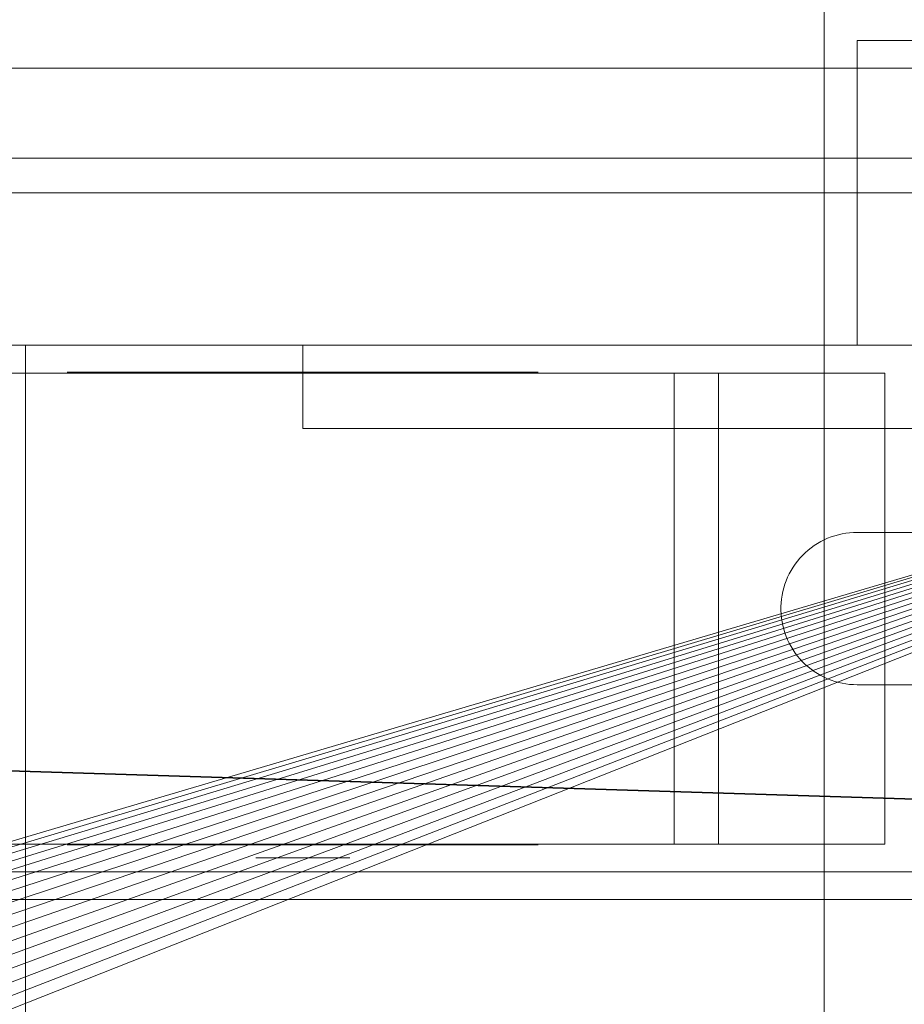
# Model space of a CAD drawing. Header units: millimetres. Extents: x -4738 to 65662, y -68080 to 6847.
# Tile 629 of 656: x 24230 to 24293, y -18258 to -18186. Entities that reach past the tile are written whole.
import ezdxf

# ---------------------------------------------------------------- set-up
doc = ezdxf.new("R2010")
doc.units = ezdxf.units.MM
for name, color, linetype, lineweight in [('superior_briquetadora', 7, 'Continuous', 0), ('superior_C02', 7, 'Continuous', 0), ('superior_C05', 7, 'Continuous', 0)]:
    doc.layers.add(name, color=color, linetype=linetype, lineweight=lineweight)

msp = doc.modelspace()

# ---------------------------------------------------------------- linework, layer by layer
at = {"layer": 'superior_briquetadora'}
for p, q in [((24290.067, -18188), (24291.234, -18188)), ((24290.067, -18188), (24290.067, -18210)), ((24291.234, -18188), (24294.717, -18188)), ((23870.067, -18210), (24350.067, -18210)), ((23870.067, -18210), (25830.067, -18210)), ((24230.067, -18210), (23954.067, -18210)), ((24243.401, -18210), (23954.067, -18210)), ((24052.224, -18298.106), (24350.067, -18210)), ((24054.359, -18298.423), (24350.067, -18210)), ((24350.067, -18210), (24056.454, -18298.947)), ((24350.067, -18210), (24058.487, -18299.675)), ((24350.067, -18210), (24060.438, -18300.598)), ((24350.067, -18210), (24062.29, -18301.708)), ((24350.067, -18210), (24064.024, -18302.994)), ((24350.067, -18210), (24065.624, -18304.444)), ((24350.067, -18210), (24067.074, -18306.043)), ((24350.067, -18210), (24068.36, -18307.777)), ((24350.067, -18210), (24069.47, -18309.629)), ((24350.067, -18210), (24070.393, -18311.581)), ((24350.067, -18210), (24071.12, -18313.614)), ((24350.067, -18210), (24071.645, -18315.708)), ((24350.067, -18210), (24071.962, -18317.844)), ((24350.067, -18210), (24072.067, -18320)), ((24150.067, -18210), (24230.067, -18210)), ((24350.067, -18210), (24150.067, -18210)), ((24670.067, -18210), (24230.067, -18210)), ((24230.067, -18210), (24230.067, -18430)), ((25470.067, -18210), (24230.067, -18210)), ((24350.067, -18210), (24230.067, -18210)), ((25470.067, -18210), (24243.401, -18210)), ((25746.067, -18210), (24243.401, -18210)), ((24290.067, -18210), (24291.234, -18210)), ((24291.234, -18210), (24294.717, -18210))]:
    msp.add_line(p, q, dxfattribs=at)
at = {"layer": 'superior_C02'}
for p, q in [((24287.683, -17550), (24287.683, -18450)), ((24524.933, -18250), (23830.921, -18228.298)), ((23832.7, -18228.298), (24526.711, -18250)), ((24634.01, -18250), (15575.415, -18250)), ((15576.913, -18250), (24635.508, -18250))]:
    msp.add_line(p, q, dxfattribs=at)
at = {"layer": 'superior_C05'}
for p, q in [((24230.091, -18190), (24228.049, -18190)), ((24230.646, -18190), (24228.373, -18190)), ((24232.184, -18190), (24230.091, -18190)), ((24232.966, -18190), (24230.646, -18190)), ((24234.321, -18190), (24232.184, -18190)), ((24235.33, -18190), (24232.966, -18190)), ((24236.497, -18190), (24234.321, -18190)), ((24237.73, -18190), (24235.33, -18190)), ((24238.707, -18190), (24236.497, -18190)), ((24240.16, -18190), (24237.73, -18190)), ((24240.945, -18190), (24238.707, -18190)), ((24242.615, -18190), (24240.16, -18190)), ((24243.206, -18190), (24240.945, -18190)), ((24245.089, -18190), (24242.615, -18190)), ((24245.483, -18190), (24243.206, -18190)), ((24247.575, -18190), (24245.089, -18190)), ((24247.773, -18190), (24245.483, -18190)), ((24250.067, -18190), (24247.575, -18190)), ((24250.067, -18190), (24247.773, -18190)), ((24250.067, -18190), (24252.56, -18190)), ((24252.362, -18190), (24250.067, -18190)), ((24254.652, -18190), (24252.362, -18190)), ((24252.56, -18190), (24255.046, -18190)), ((24256.929, -18190), (24254.652, -18190)), ((24255.046, -18190), (24257.52, -18190)), ((24259.19, -18190), (24256.929, -18190)), ((24257.52, -18190), (24259.975, -18190)), ((24261.428, -18190), (24259.19, -18190)), ((24259.975, -18190), (24262.405, -18190)), ((24263.638, -18190), (24261.428, -18190)), ((24262.405, -18190), (24264.805, -18190)), ((24265.814, -18190), (24263.638, -18190)), ((24264.805, -18190), (24267.168, -18190)), ((24267.951, -18190), (24265.814, -18190)), ((24267.168, -18190), (24269.489, -18190)), ((24270.043, -18190), (24267.951, -18190)), ((24269.489, -18190), (24271.762, -18190)), ((24272.086, -18190), (24270.043, -18190)), ((24271.762, -18190), (24273.98, -18190)), ((24274.074, -18190), (24272.086, -18190)), ((24273.98, -18190), (24276.139, -18190)), ((24276.003, -18190), (24274.074, -18190)), ((24277.867, -18190), (24276.003, -18190)), ((24276.139, -18190), (24278.233, -18190)), ((24279.661, -18190), (24277.867, -18190)), ((24278.233, -18190), (24280.258, -18190)), ((24281.383, -18190), (24279.661, -18190)), ((24280.258, -18190), (24282.207, -18190)), ((24283.026, -18190), (24281.383, -18190)), ((24282.207, -18190), (24284.076, -18190)), ((24284.587, -18190), (24283.026, -18190)), ((24284.076, -18190), (24285.861, -18190)), ((24286.063, -18190), (24284.587, -18190)), ((24285.861, -18190), (24287.557, -18190)), ((24287.449, -18190), (24286.063, -18190)), ((24288.742, -18190), (24287.449, -18190)), ((24287.557, -18190), (24289.159, -18190)), ((24289.939, -18190), (24288.742, -18190)), ((24289.159, -18190), (24290.664, -18190)), ((24291.037, -18190), (24289.939, -18190)), ((24290.664, -18190), (24292.069, -18190)), ((24292.033, -18190), (24291.037, -18190)), ((24292.925, -18190), (24292.033, -18190)), ((24292.069, -18190), (24293.369, -18190)), ((24293.71, -18190), (24292.925, -18190)), ((24293.369, -18190), (24294.561, -18190)), ((24135.067, -18196.5), (24365.067, -18196.5)), ((24160.067, -18199), (24340.067, -18199)), ((24180.067, -18210), (24320.067, -18210)), ((24250.067, -18216), (24250.067, -18210)), ((24250.067, -18210), (24325.067, -18210)), ((24228.164, -18212), (24271.971, -18212)), ((24229.226, -18212), (24230.285, -18212)), ((24230.285, -18212), (24231.39, -18212)), ((24231.39, -18212), (24232.538, -18212)), ((24232.538, -18212), (24233.727, -18212)), ((24233.072, -18212), (24233.111, -18212)), ((24233.115, -18211.95), (24233.073, -18211.95)), ((24233.119, -18212), (24233.074, -18212)), ((24233.111, -18212), (24233.192, -18212)), ((24233.199, -18211.95), (24233.115, -18211.95)), ((24233.206, -18212), (24233.119, -18212)), ((24233.192, -18212), (24233.316, -18212)), ((24233.326, -18211.95), (24233.199, -18211.95)), ((24233.334, -18212), (24233.206, -18212)), ((24233.316, -18212), (24233.48, -18212)), ((24233.494, -18211.95), (24233.326, -18211.95)), ((24233.504, -18212), (24233.334, -18212)), ((24233.48, -18212), (24233.686, -18212)), ((24233.703, -18211.95), (24233.494, -18211.95)), ((24233.715, -18212), (24233.504, -18212)), ((24233.686, -18212), (24233.932, -18212)), ((24233.953, -18211.95), (24233.703, -18211.95)), ((24233.966, -18212), (24233.715, -18212)), ((24233.727, -18212), (24234.953, -18212)), ((24233.932, -18212), (24234.219, -18212)), ((24234.243, -18211.95), (24233.953, -18211.95)), ((24234.258, -18212), (24233.966, -18212)), ((24234.219, -18212), (24234.544, -18212)), ((24234.572, -18211.95), (24234.243, -18211.95)), ((24234.588, -18212), (24234.258, -18212)), ((24234.544, -18212), (24234.908, -18212)), ((24234.94, -18211.95), (24234.572, -18211.95)), ((24234.957, -18212), (24234.588, -18212)), ((24234.908, -18212), (24235.31, -18212)), ((24235.345, -18211.95), (24234.94, -18211.95)), ((24234.953, -18212), (24236.214, -18212)), ((24235.363, -18212), (24234.957, -18212)), ((24235.31, -18212), (24235.748, -18212)), ((24235.787, -18211.95), (24235.345, -18211.95)), ((24235.805, -18212), (24235.363, -18212)), ((24235.748, -18212), (24236.221, -18212)), ((24236.265, -18211.95), (24235.787, -18211.95)), ((24236.283, -18212), (24235.805, -18212)), ((24236.214, -18212), (24237.507, -18212)), ((24236.221, -18212), (24236.729, -18212)), ((24236.776, -18211.95), (24236.265, -18211.95)), ((24236.795, -18212), (24236.283, -18212)), ((24236.729, -18212), (24237.27, -18212)), ((24237.321, -18211.95), (24236.776, -18211.95)), ((24237.34, -18212), (24236.795, -18212)), ((24237.27, -18212), (24237.842, -18212)), ((24237.898, -18211.95), (24237.321, -18211.95)), ((24237.917, -18212), (24237.34, -18212)), ((24237.507, -18212), (24238.828, -18212)), ((24237.602, -18211.95), (24237.571, -18211.95)), ((24237.664, -18211.95), (24237.602, -18211.95)), ((24237.757, -18211.95), (24237.664, -18211.95)), ((24237.881, -18211.95), (24237.757, -18211.95)), ((24237.842, -18212), (24238.445, -18212)), ((24238.035, -18211.95), (24237.881, -18211.95)), ((24238.505, -18211.95), (24237.898, -18211.95)), ((24238.523, -18212), (24237.917, -18212)), ((24238.218, -18211.95), (24238.035, -18211.95)), ((24238.432, -18211.95), (24238.218, -18211.95)), ((24238.674, -18211.95), (24238.432, -18211.95)), ((24238.445, -18212), (24239.077, -18212)), ((24239.14, -18211.95), (24238.505, -18211.95)), ((24239.158, -18212), (24238.523, -18212)), ((24238.944, -18211.95), (24238.674, -18211.95)), ((24238.828, -18212), (24240.176, -18212)), ((24239.242, -18211.95), (24238.944, -18211.95)), ((24239.077, -18212), (24239.736, -18212)), ((24239.803, -18211.95), (24239.14, -18211.95)), ((24239.82, -18212), (24239.158, -18212)), ((24239.567, -18211.95), (24239.242, -18211.95)), ((24239.918, -18211.95), (24239.567, -18211.95)), ((24239.736, -18212), (24240.376, -18212)), ((24240.491, -18211.95), (24239.803, -18211.95)), ((24240.508, -18212), (24239.82, -18212)), ((24240.295, -18211.95), (24239.918, -18211.95)), ((24240.176, -18212), (24241.546, -18212)), ((24240.695, -18211.95), (24240.295, -18211.95)), ((24240.376, -18212), (24241.038, -18212)), ((24241.203, -18211.95), (24240.491, -18211.95)), ((24241.219, -18212), (24240.508, -18212)), ((24241.119, -18211.95), (24240.695, -18211.95)), ((24241.038, -18212), (24241.72, -18212)), ((24241.565, -18211.95), (24241.119, -18211.95)), ((24241.937, -18211.95), (24241.203, -18211.95)), ((24241.952, -18212), (24241.219, -18212)), ((24241.546, -18212), (24242.936, -18212)), ((24242.033, -18211.95), (24241.565, -18211.95)), ((24241.72, -18212), (24242.42, -18212)), ((24242.691, -18211.95), (24241.937, -18211.95)), ((24242.705, -18212), (24241.952, -18212)), ((24242.52, -18211.95), (24242.033, -18211.95)), ((24242.42, -18212), (24243.136, -18212)), ((24243.026, -18211.95), (24242.52, -18211.95)), ((24243.464, -18211.95), (24242.691, -18211.95)), ((24243.477, -18212), (24242.705, -18212)), ((24242.936, -18212), (24244.343, -18212)), ((24243.55, -18211.95), (24243.026, -18211.95)), ((24243.136, -18212), (24243.868, -18212)), ((24244.253, -18211.95), (24243.464, -18211.95)), ((24244.264, -18212), (24243.477, -18212)), ((24244.089, -18211.95), (24243.55, -18211.95)), ((24243.868, -18212), (24244.613, -18212)), ((24244.644, -18211.95), (24244.089, -18211.95)), ((24245.057, -18211.95), (24244.253, -18211.95)), ((24245.066, -18212), (24244.264, -18212)), ((24244.343, -18212), (24245.762, -18212)), ((24244.613, -18212), (24245.37, -18212)), ((24245.212, -18211.95), (24244.644, -18211.95)), ((24245.873, -18211.95), (24245.057, -18211.95)), ((24245.881, -18212), (24245.066, -18212)), ((24245.792, -18211.95), (24245.212, -18211.95)), ((24245.37, -18212), (24246.137, -18212)), ((24245.762, -18212), (24247.192, -18212)), ((24246.383, -18211.95), (24245.792, -18211.95)), ((24246.699, -18211.95), (24245.873, -18211.95)), ((24246.706, -18212), (24245.881, -18212)), ((24246.137, -18212), (24246.913, -18212)), ((24246.983, -18211.95), (24246.383, -18211.95)), ((24247.534, -18211.95), (24246.699, -18211.95)), ((24247.539, -18212), (24246.706, -18212)), ((24246.913, -18212), (24247.696, -18212)), ((24247.591, -18211.95), (24246.983, -18211.95)), ((24247.192, -18212), (24248.628, -18212)), ((24248.375, -18211.95), (24247.534, -18211.95)), ((24248.378, -18212), (24247.539, -18212)), ((24248.204, -18211.95), (24247.591, -18211.95)), ((24247.696, -18212), (24248.483, -18212)), ((24248.823, -18211.95), (24248.204, -18211.95)), ((24249.22, -18211.95), (24248.375, -18211.95)), ((24249.222, -18212), (24248.378, -18212)), ((24248.483, -18212), (24249.275, -18212)), ((24248.628, -18212), (24250.067, -18212)), ((24249.444, -18211.95), (24248.823, -18211.95)), ((24250.067, -18211.95), (24249.22, -18211.95)), ((24250.067, -18212), (24249.222, -18212)), ((24250.067, -18212), (24249.275, -18212)), ((24250.067, -18211.95), (24249.444, -18211.95)), ((24250.067, -18211.95), (24250.915, -18211.95)), ((24250.691, -18211.95), (24250.067, -18211.95)), ((24250.913, -18212), (24250.067, -18212)), ((24250.067, -18212), (24250.86, -18212)), ((24250.067, -18212), (24251.507, -18212)), ((24251.312, -18211.95), (24250.691, -18211.95)), ((24250.86, -18212), (24251.652, -18212)), ((24251.757, -18212), (24250.913, -18212)), ((24250.915, -18211.95), (24251.76, -18211.95)), ((24251.931, -18211.95), (24251.312, -18211.95)), ((24251.507, -18212), (24252.943, -18212)), ((24251.652, -18212), (24252.439, -18212)), ((24252.596, -18212), (24251.757, -18212)), ((24251.76, -18211.95), (24252.601, -18211.95)), ((24252.544, -18211.95), (24251.931, -18211.95)), ((24252.439, -18212), (24253.222, -18212)), ((24253.152, -18211.95), (24252.544, -18211.95)), ((24253.429, -18212), (24252.596, -18212)), ((24252.601, -18211.95), (24253.436, -18211.95)), ((24252.943, -18212), (24254.373, -18212)), ((24253.752, -18211.95), (24253.152, -18211.95)), ((24253.222, -18212), (24253.998, -18212)), ((24254.254, -18212), (24253.429, -18212)), ((24253.436, -18211.95), (24254.262, -18211.95)), ((24254.343, -18211.95), (24253.752, -18211.95)), ((24253.998, -18212), (24254.765, -18212)), ((24255.069, -18212), (24254.254, -18212)), ((24254.262, -18211.95), (24255.078, -18211.95)), ((24254.923, -18211.95), (24254.343, -18211.95)), ((24254.373, -18212), (24255.792, -18212)), ((24254.765, -18212), (24255.522, -18212)), ((24255.491, -18211.95), (24254.923, -18211.95)), ((24255.871, -18212), (24255.069, -18212)), ((24255.078, -18211.95), (24255.882, -18211.95)), ((24256.046, -18211.95), (24255.491, -18211.95)), ((24255.522, -18212), (24256.267, -18212)), ((24255.792, -18212), (24257.199, -18212)), ((24256.658, -18212), (24255.871, -18212)), ((24255.882, -18211.95), (24256.671, -18211.95)), ((24256.585, -18211.95), (24256.046, -18211.95)), ((24256.267, -18212), (24256.999, -18212)), ((24257.109, -18211.95), (24256.585, -18211.95)), ((24257.43, -18212), (24256.658, -18212)), ((24256.671, -18211.95), (24257.444, -18211.95)), ((24256.999, -18212), (24257.715, -18212)), ((24257.615, -18211.95), (24257.109, -18211.95)), ((24257.199, -18212), (24258.589, -18212)), ((24258.183, -18212), (24257.43, -18212)), ((24257.444, -18211.95), (24258.198, -18211.95)), ((24258.102, -18211.95), (24257.615, -18211.95)), ((24257.715, -18212), (24258.415, -18212)), ((24258.57, -18211.95), (24258.102, -18211.95)), ((24258.916, -18212), (24258.183, -18212)), ((24258.198, -18211.95), (24258.932, -18211.95)), ((24258.415, -18212), (24259.097, -18212)), ((24259.016, -18211.95), (24258.57, -18211.95)), ((24258.589, -18212), (24259.959, -18212)), ((24259.627, -18212), (24258.916, -18212)), ((24258.932, -18211.95), (24259.644, -18211.95)), ((24259.44, -18211.95), (24259.016, -18211.95)), ((24259.097, -18212), (24259.759, -18212)), ((24259.84, -18211.95), (24259.44, -18211.95)), ((24260.315, -18212), (24259.627, -18212)), ((24259.644, -18211.95), (24260.332, -18211.95)), ((24260.399, -18212), (24259.759, -18212)), ((24260.217, -18211.95), (24259.84, -18211.95)), ((24259.959, -18212), (24261.307, -18212)), ((24260.568, -18211.95), (24260.217, -18211.95)), ((24260.977, -18212), (24260.315, -18212)), ((24260.332, -18211.95), (24260.995, -18211.95)), ((24260.399, -18212), (24261.058, -18212)), ((24260.893, -18211.95), (24260.568, -18211.95)), ((24261.191, -18211.95), (24260.893, -18211.95)), ((24261.612, -18212), (24260.977, -18212)), ((24260.995, -18211.95), (24261.63, -18211.95)), ((24261.058, -18212), (24261.69, -18212)), ((24261.461, -18211.95), (24261.191, -18211.95)), ((24261.307, -18212), (24262.628, -18212)), ((24261.703, -18211.95), (24261.461, -18211.95)), ((24262.218, -18212), (24261.612, -18212)), ((24261.63, -18211.95), (24262.237, -18211.95)), ((24261.69, -18212), (24262.293, -18212)), ((24261.917, -18211.95), (24261.703, -18211.95)), ((24262.1, -18211.95), (24261.917, -18211.95)), ((24262.254, -18211.95), (24262.1, -18211.95)), ((24262.795, -18212), (24262.218, -18212)), ((24262.237, -18211.95), (24262.814, -18211.95)), ((24262.378, -18211.95), (24262.254, -18211.95)), ((24262.293, -18212), (24262.865, -18212)), ((24262.47, -18211.95), (24262.378, -18211.95)), ((24262.533, -18211.95), (24262.47, -18211.95)), ((24262.564, -18211.95), (24262.533, -18211.95)), ((24262.628, -18212), (24263.921, -18212)), ((24263.34, -18212), (24262.795, -18212)), ((24262.814, -18211.95), (24263.359, -18211.95)), ((24262.865, -18212), (24263.406, -18212)), ((24263.852, -18212), (24263.34, -18212)), ((24263.359, -18211.95), (24263.87, -18211.95)), ((24263.406, -18212), (24263.914, -18212)), ((24264.33, -18212), (24263.852, -18212)), ((24263.87, -18211.95), (24264.348, -18211.95)), ((24263.914, -18212), (24264.387, -18212)), ((24263.921, -18212), (24265.182, -18212)), ((24264.772, -18212), (24264.33, -18212)), ((24264.348, -18211.95), (24264.79, -18211.95)), ((24264.387, -18212), (24264.825, -18212)), ((24265.178, -18212), (24264.772, -18212)), ((24264.79, -18211.95), (24265.195, -18211.95)), ((24264.825, -18212), (24265.227, -18212)), ((24265.547, -18212), (24265.178, -18212)), ((24265.182, -18212), (24266.408, -18212)), ((24265.195, -18211.95), (24265.563, -18211.95)), ((24265.227, -18212), (24265.591, -18212)), ((24265.877, -18212), (24265.547, -18212)), ((24265.563, -18211.95), (24265.892, -18211.95)), ((24265.591, -18212), (24265.916, -18212)), ((24266.169, -18212), (24265.877, -18212)), ((24265.892, -18211.95), (24266.182, -18211.95)), ((24265.916, -18212), (24266.203, -18212)), ((24266.42, -18212), (24266.169, -18212)), ((24266.182, -18211.95), (24266.432, -18211.95)), ((24266.203, -18212), (24266.449, -18212)), ((24266.408, -18212), (24267.596, -18212)), ((24266.631, -18212), (24266.42, -18212)), ((24266.432, -18211.95), (24266.641, -18211.95)), ((24266.449, -18212), (24266.655, -18212)), ((24266.801, -18212), (24266.631, -18212)), ((24266.641, -18211.95), (24266.809, -18211.95)), ((24266.655, -18212), (24266.819, -18212)), ((24266.929, -18212), (24266.801, -18212)), ((24266.809, -18211.95), (24266.936, -18211.95)), ((24266.819, -18212), (24266.943, -18212)), ((24267.016, -18212), (24266.929, -18212)), ((24266.936, -18211.95), (24267.02, -18211.95)), ((24266.943, -18212), (24267.024, -18212)), ((24267.02, -18211.95), (24267.062, -18211.95)), ((24267.024, -18212), (24267.063, -18212)), ((24267.596, -18212), (24268.745, -18212)), ((24268.745, -18212), (24269.849, -18212)), ((24269.849, -18212), (24270.909, -18212)), ((24270.909, -18212), (24271.92, -18212)), ((24271.92, -18212), (24272.881, -18212)), ((24271.971, -18212), (24292.067, -18212)), ((24272.881, -18212), (24273.79, -18212)), ((24273.79, -18212), (24274.644, -18212)), ((24274.644, -18212), (24275.441, -18212)), ((24275.441, -18212), (24276.18, -18212)), ((24276.858, -18212), (24276.18, -18212)), ((24280.067, -18212), (24276.858, -18212)), ((24276.858, -18246), (24276.858, -18212)), ((24292.067, -18212), (24280.067, -18212)), ((24280.067, -18246), (24280.067, -18212)), ((24292.067, -18212), (24292.067, -18246)), ((24250.067, -18216), (24325.067, -18216)), ((24287.437, -18224.17), (24287.681, -18224.045)), ((24287.681, -18224.045), (24287.931, -18223.932)), ((24287.931, -18223.932), (24288.186, -18223.832)), ((24288.186, -18223.832), (24288.446, -18223.744)), ((24288.446, -18223.744), (24288.71, -18223.67)), ((24288.71, -18223.67), (24288.978, -18223.609)), ((24288.978, -18223.609), (24289.248, -18223.561)), ((24289.248, -18223.561), (24289.52, -18223.527)), ((24289.52, -18223.527), (24289.793, -18223.507)), ((24289.793, -18223.507), (24290.067, -18223.5)), ((24290.067, -18223.5), (24315.067, -18223.5)), ((24286.327, -18224.968), (24286.532, -18224.787)), ((24286.532, -18224.787), (24286.747, -18224.616)), ((24286.747, -18224.616), (24286.969, -18224.456)), ((24286.969, -18224.456), (24287.2, -18224.307)), ((24287.2, -18224.307), (24287.437, -18224.17)), ((24285.767, -18225.571), (24285.944, -18225.361)), ((24285.944, -18225.361), (24286.13, -18225.16)), ((24286.13, -18225.16), (24286.327, -18224.968)), ((24285.173, -18226.491), (24285.304, -18226.25)), ((24285.304, -18226.25), (24285.447, -18226.016)), ((24285.447, -18226.016), (24285.602, -18225.789)), ((24285.602, -18225.789), (24285.767, -18225.571)), ((24284.948, -18226.991), (24285.054, -18226.738)), ((24285.054, -18226.738), (24285.173, -18226.491)), ((24284.705, -18227.776), (24284.773, -18227.51)), ((24284.773, -18227.51), (24284.854, -18227.248)), ((24284.854, -18227.248), (24284.948, -18226.991)), ((24284.583, -18228.589), (24284.61, -18228.316)), ((24284.61, -18228.316), (24284.651, -18228.045)), ((24284.651, -18228.045), (24284.705, -18227.776)), ((24284.569, -18228.863), (24284.583, -18228.589)), ((24284.569, -18229.137), (24284.569, -18228.863)), ((24284.583, -18229.411), (24284.569, -18229.137)), ((24284.61, -18229.684), (24284.583, -18229.411)), ((24284.651, -18229.955), (24284.61, -18229.684)), ((24284.705, -18230.224), (24284.651, -18229.955)), ((24284.773, -18230.49), (24284.705, -18230.224)), ((24284.854, -18230.752), (24284.773, -18230.49)), ((24284.948, -18231.009), (24284.854, -18230.752)), ((24285.054, -18231.262), (24284.948, -18231.009)), ((24285.173, -18231.509), (24285.054, -18231.262)), ((24285.304, -18231.75), (24285.173, -18231.509)), ((24285.447, -18231.984), (24285.304, -18231.75)), ((24285.602, -18232.211), (24285.447, -18231.984)), ((24285.767, -18232.429), (24285.602, -18232.211)), ((24285.944, -18232.639), (24285.767, -18232.429)), ((24286.13, -18232.84), (24285.944, -18232.639)), ((24286.327, -18233.032), (24286.13, -18232.84)), ((24286.532, -18233.213), (24286.327, -18233.032)), ((24286.747, -18233.384), (24286.532, -18233.213)), ((24286.969, -18233.544), (24286.747, -18233.384)), ((24287.2, -18233.693), (24286.969, -18233.544)), ((24287.437, -18233.83), (24287.2, -18233.693)), ((24287.681, -18233.955), (24287.437, -18233.83)), ((24287.931, -18234.068), (24287.681, -18233.955)), ((24288.186, -18234.168), (24287.931, -18234.068)), ((24288.446, -18234.256), (24288.186, -18234.168)), ((24288.71, -18234.33), (24288.446, -18234.256)), ((24288.978, -18234.391), (24288.71, -18234.33)), ((24289.248, -18234.439), (24288.978, -18234.391)), ((24289.52, -18234.473), (24289.248, -18234.439)), ((24289.793, -18234.493), (24289.52, -18234.473)), ((24290.067, -18234.5), (24289.793, -18234.493)), ((24315.067, -18234.5), (24290.067, -18234.5)), ((24228.164, -18246), (24271.971, -18246)), ((24229.226, -18246), (24230.285, -18246)), ((24230.285, -18246), (24231.39, -18246)), ((24231.39, -18246), (24232.538, -18246)), ((24232.538, -18246), (24233.727, -18246)), ((24233.072, -18246), (24233.111, -18246)), ((24233.115, -18246.05), (24233.073, -18246.05)), ((24233.119, -18246), (24233.074, -18246)), ((24233.111, -18246), (24233.192, -18246)), ((24233.199, -18246.05), (24233.115, -18246.05)), ((24233.206, -18246), (24233.119, -18246)), ((24233.192, -18246), (24233.316, -18246)), ((24233.326, -18246.05), (24233.199, -18246.05)), ((24233.334, -18246), (24233.206, -18246)), ((24233.316, -18246), (24233.48, -18246)), ((24233.494, -18246.05), (24233.326, -18246.05)), ((24233.504, -18246), (24233.334, -18246)), ((24233.48, -18246), (24233.686, -18246)), ((24233.703, -18246.05), (24233.494, -18246.05)), ((24233.715, -18246), (24233.504, -18246)), ((24233.686, -18246), (24233.932, -18246)), ((24233.953, -18246.05), (24233.703, -18246.05)), ((24233.966, -18246), (24233.715, -18246)), ((24233.727, -18246), (24234.953, -18246)), ((24233.932, -18246), (24234.219, -18246)), ((24234.243, -18246.05), (24233.953, -18246.05)), ((24234.258, -18246), (24233.966, -18246)), ((24234.219, -18246), (24234.544, -18246)), ((24234.572, -18246.05), (24234.243, -18246.05)), ((24234.588, -18246), (24234.258, -18246)), ((24234.544, -18246), (24234.908, -18246)), ((24234.94, -18246.05), (24234.572, -18246.05)), ((24234.957, -18246), (24234.588, -18246)), ((24234.908, -18246), (24235.31, -18246)), ((24235.345, -18246.05), (24234.94, -18246.05)), ((24234.953, -18246), (24236.214, -18246)), ((24235.363, -18246), (24234.957, -18246)), ((24235.31, -18246), (24235.748, -18246)), ((24235.787, -18246.05), (24235.345, -18246.05)), ((24235.805, -18246), (24235.363, -18246)), ((24235.748, -18246), (24236.221, -18246)), ((24236.265, -18246.05), (24235.787, -18246.05)), ((24236.283, -18246), (24235.805, -18246)), ((24236.214, -18246), (24237.507, -18246)), ((24236.221, -18246), (24236.729, -18246)), ((24236.776, -18246.05), (24236.265, -18246.05)), ((24236.795, -18246), (24236.283, -18246)), ((24236.729, -18246), (24237.27, -18246)), ((24237.321, -18246.05), (24236.776, -18246.05)), ((24237.34, -18246), (24236.795, -18246)), ((24237.27, -18246), (24237.842, -18246)), ((24237.898, -18246.05), (24237.321, -18246.05)), ((24237.917, -18246), (24237.34, -18246)), ((24237.507, -18246), (24238.828, -18246)), ((24237.602, -18246.05), (24237.571, -18246.05)), ((24237.664, -18246.05), (24237.602, -18246.05)), ((24237.757, -18246.05), (24237.664, -18246.05)), ((24237.881, -18246.05), (24237.757, -18246.05)), ((24237.842, -18246), (24238.445, -18246)), ((24238.035, -18246.05), (24237.881, -18246.05)), ((24238.505, -18246.05), (24237.898, -18246.05)), ((24238.523, -18246), (24237.917, -18246)), ((24238.218, -18246.05), (24238.035, -18246.05)), ((24238.432, -18246.05), (24238.218, -18246.05)), ((24238.674, -18246.05), (24238.432, -18246.05)), ((24238.445, -18246), (24239.077, -18246)), ((24239.14, -18246.05), (24238.505, -18246.05)), ((24239.158, -18246), (24238.523, -18246)), ((24238.944, -18246.05), (24238.674, -18246.05)), ((24238.828, -18246), (24240.176, -18246)), ((24239.242, -18246.05), (24238.944, -18246.05)), ((24239.077, -18246), (24239.736, -18246)), ((24239.803, -18246.05), (24239.14, -18246.05)), ((24239.82, -18246), (24239.158, -18246)), ((24239.567, -18246.05), (24239.242, -18246.05)), ((24239.918, -18246.05), (24239.567, -18246.05)), ((24239.736, -18246), (24240.376, -18246)), ((24240.491, -18246.05), (24239.803, -18246.05)), ((24240.508, -18246), (24239.82, -18246)), ((24240.295, -18246.05), (24239.918, -18246.05)), ((24240.176, -18246), (24241.546, -18246)), ((24240.695, -18246.05), (24240.295, -18246.05)), ((24240.376, -18246), (24241.038, -18246)), ((24241.203, -18246.05), (24240.491, -18246.05)), ((24241.219, -18246), (24240.508, -18246)), ((24241.119, -18246.05), (24240.695, -18246.05)), ((24241.038, -18246), (24241.72, -18246)), ((24241.565, -18246.05), (24241.119, -18246.05)), ((24241.937, -18246.05), (24241.203, -18246.05)), ((24241.952, -18246), (24241.219, -18246)), ((24241.546, -18246), (24242.936, -18246)), ((24242.033, -18246.05), (24241.565, -18246.05)), ((24241.72, -18246), (24242.42, -18246)), ((24242.691, -18246.05), (24241.937, -18246.05)), ((24242.705, -18246), (24241.952, -18246)), ((24242.52, -18246.05), (24242.033, -18246.05)), ((24242.42, -18246), (24243.136, -18246)), ((24243.026, -18246.05), (24242.52, -18246.05)), ((24243.464, -18246.05), (24242.691, -18246.05)), ((24243.477, -18246), (24242.705, -18246)), ((24242.936, -18246), (24244.343, -18246)), ((24243.55, -18246.05), (24243.026, -18246.05)), ((24243.136, -18246), (24243.868, -18246)), ((24244.253, -18246.05), (24243.464, -18246.05)), ((24244.264, -18246), (24243.477, -18246)), ((24244.089, -18246.05), (24243.55, -18246.05)), ((24243.868, -18246), (24244.613, -18246)), ((24244.644, -18246.05), (24244.089, -18246.05)), ((24245.057, -18246.05), (24244.253, -18246.05)), ((24245.066, -18246), (24244.264, -18246)), ((24244.343, -18246), (24245.762, -18246)), ((24244.613, -18246), (24245.37, -18246)), ((24245.212, -18246.05), (24244.644, -18246.05)), ((24245.873, -18246.05), (24245.057, -18246.05)), ((24245.881, -18246), (24245.066, -18246)), ((24245.792, -18246.05), (24245.212, -18246.05)), ((24245.37, -18246), (24246.137, -18246)), ((24245.762, -18246), (24247.192, -18246)), ((24246.383, -18246.05), (24245.792, -18246.05)), ((24246.699, -18246.05), (24245.873, -18246.05)), ((24246.706, -18246), (24245.881, -18246)), ((24246.137, -18246), (24246.913, -18246)), ((24246.983, -18246.05), (24246.383, -18246.05)), ((24247.534, -18246.05), (24246.699, -18246.05)), ((24247.539, -18246), (24246.706, -18246)), ((24246.913, -18246), (24247.696, -18246)), ((24247.591, -18246.05), (24246.983, -18246.05)), ((24247.192, -18246), (24248.628, -18246)), ((24248.375, -18246.05), (24247.534, -18246.05)), ((24248.378, -18246), (24247.539, -18246)), ((24248.204, -18246.05), (24247.591, -18246.05)), ((24247.696, -18246), (24248.483, -18246)), ((24248.823, -18246.05), (24248.204, -18246.05)), ((24249.22, -18246.05), (24248.375, -18246.05)), ((24249.222, -18246), (24248.378, -18246)), ((24248.483, -18246), (24249.275, -18246)), ((24248.628, -18246), (24250.067, -18246)), ((24249.444, -18246.05), (24248.823, -18246.05)), ((24250.067, -18246.05), (24249.22, -18246.05)), ((24250.067, -18246), (24249.222, -18246)), ((24250.067, -18246), (24249.275, -18246)), ((24250.067, -18246.05), (24249.444, -18246.05)), ((24250.913, -18246), (24250.067, -18246)), ((24250.067, -18246), (24250.86, -18246)), ((24250.067, -18246), (24251.507, -18246)), ((24250.067, -18246.05), (24250.915, -18246.05)), ((24250.691, -18246.05), (24250.067, -18246.05)), ((24251.312, -18246.05), (24250.691, -18246.05)), ((24250.86, -18246), (24251.652, -18246)), ((24251.757, -18246), (24250.913, -18246)), ((24250.915, -18246.05), (24251.76, -18246.05)), ((24251.931, -18246.05), (24251.312, -18246.05)), ((24251.507, -18246), (24252.943, -18246)), ((24251.652, -18246), (24252.439, -18246)), ((24252.596, -18246), (24251.757, -18246)), ((24251.76, -18246.05), (24252.601, -18246.05)), ((24252.544, -18246.05), (24251.931, -18246.05)), ((24252.439, -18246), (24253.222, -18246)), ((24253.152, -18246.05), (24252.544, -18246.05)), ((24253.429, -18246), (24252.596, -18246)), ((24252.601, -18246.05), (24253.436, -18246.05)), ((24252.943, -18246), (24254.373, -18246)), ((24253.752, -18246.05), (24253.152, -18246.05)), ((24253.222, -18246), (24253.998, -18246)), ((24254.254, -18246), (24253.429, -18246)), ((24253.436, -18246.05), (24254.262, -18246.05)), ((24254.343, -18246.05), (24253.752, -18246.05)), ((24253.998, -18246), (24254.765, -18246)), ((24255.069, -18246), (24254.254, -18246)), ((24254.262, -18246.05), (24255.078, -18246.05)), ((24254.923, -18246.05), (24254.343, -18246.05)), ((24254.373, -18246), (24255.792, -18246)), ((24254.765, -18246), (24255.522, -18246)), ((24255.491, -18246.05), (24254.923, -18246.05)), ((24255.871, -18246), (24255.069, -18246)), ((24255.078, -18246.05), (24255.882, -18246.05)), ((24256.046, -18246.05), (24255.491, -18246.05)), ((24255.522, -18246), (24256.267, -18246)), ((24255.792, -18246), (24257.199, -18246)), ((24256.658, -18246), (24255.871, -18246)), ((24255.882, -18246.05), (24256.671, -18246.05)), ((24256.585, -18246.05), (24256.046, -18246.05)), ((24256.267, -18246), (24256.999, -18246)), ((24257.109, -18246.05), (24256.585, -18246.05)), ((24257.43, -18246), (24256.658, -18246)), ((24256.671, -18246.05), (24257.444, -18246.05)), ((24256.999, -18246), (24257.715, -18246)), ((24257.615, -18246.05), (24257.109, -18246.05)), ((24257.199, -18246), (24258.589, -18246)), ((24258.183, -18246), (24257.43, -18246)), ((24257.444, -18246.05), (24258.198, -18246.05)), ((24258.102, -18246.05), (24257.615, -18246.05)), ((24257.715, -18246), (24258.415, -18246)), ((24258.57, -18246.05), (24258.102, -18246.05)), ((24258.916, -18246), (24258.183, -18246)), ((24258.198, -18246.05), (24258.932, -18246.05)), ((24258.415, -18246), (24259.097, -18246)), ((24259.016, -18246.05), (24258.57, -18246.05)), ((24258.589, -18246), (24259.959, -18246)), ((24259.627, -18246), (24258.916, -18246)), ((24258.932, -18246.05), (24259.644, -18246.05)), ((24259.44, -18246.05), (24259.016, -18246.05)), ((24259.097, -18246), (24259.759, -18246)), ((24259.84, -18246.05), (24259.44, -18246.05)), ((24260.315, -18246), (24259.627, -18246)), ((24259.644, -18246.05), (24260.332, -18246.05)), ((24260.399, -18246), (24259.759, -18246)), ((24260.217, -18246.05), (24259.84, -18246.05)), ((24259.959, -18246), (24261.307, -18246)), ((24260.568, -18246.05), (24260.217, -18246.05)), ((24260.977, -18246), (24260.315, -18246)), ((24260.332, -18246.05), (24260.995, -18246.05)), ((24260.399, -18246), (24261.058, -18246)), ((24260.893, -18246.05), (24260.568, -18246.05)), ((24261.191, -18246.05), (24260.893, -18246.05)), ((24261.612, -18246), (24260.977, -18246)), ((24260.995, -18246.05), (24261.63, -18246.05)), ((24261.058, -18246), (24261.69, -18246)), ((24261.461, -18246.05), (24261.191, -18246.05)), ((24261.307, -18246), (24262.628, -18246)), ((24261.703, -18246.05), (24261.461, -18246.05)), ((24262.218, -18246), (24261.612, -18246)), ((24261.63, -18246.05), (24262.237, -18246.05)), ((24261.69, -18246), (24262.293, -18246)), ((24261.917, -18246.05), (24261.703, -18246.05)), ((24262.1, -18246.05), (24261.917, -18246.05)), ((24262.254, -18246.05), (24262.1, -18246.05)), ((24262.795, -18246), (24262.218, -18246)), ((24262.237, -18246.05), (24262.814, -18246.05)), ((24262.378, -18246.05), (24262.254, -18246.05)), ((24262.293, -18246), (24262.865, -18246)), ((24262.47, -18246.05), (24262.378, -18246.05)), ((24262.533, -18246.05), (24262.47, -18246.05)), ((24262.564, -18246.05), (24262.533, -18246.05)), ((24262.628, -18246), (24263.921, -18246)), ((24263.34, -18246), (24262.795, -18246)), ((24262.814, -18246.05), (24263.359, -18246.05)), ((24262.865, -18246), (24263.406, -18246)), ((24263.852, -18246), (24263.34, -18246)), ((24263.359, -18246.05), (24263.87, -18246.05)), ((24263.406, -18246), (24263.914, -18246)), ((24264.33, -18246), (24263.852, -18246)), ((24263.87, -18246.05), (24264.348, -18246.05)), ((24263.914, -18246), (24264.387, -18246)), ((24263.921, -18246), (24265.182, -18246)), ((24264.772, -18246), (24264.33, -18246)), ((24264.348, -18246.05), (24264.79, -18246.05)), ((24264.387, -18246), (24264.825, -18246)), ((24265.178, -18246), (24264.772, -18246)), ((24264.79, -18246.05), (24265.195, -18246.05)), ((24264.825, -18246), (24265.227, -18246)), ((24265.547, -18246), (24265.178, -18246)), ((24265.182, -18246), (24266.408, -18246)), ((24265.195, -18246.05), (24265.563, -18246.05)), ((24265.227, -18246), (24265.591, -18246)), ((24265.877, -18246), (24265.547, -18246)), ((24265.563, -18246.05), (24265.892, -18246.05)), ((24265.591, -18246), (24265.916, -18246)), ((24266.169, -18246), (24265.877, -18246)), ((24265.892, -18246.05), (24266.182, -18246.05)), ((24265.916, -18246), (24266.203, -18246)), ((24266.42, -18246), (24266.169, -18246)), ((24266.182, -18246.05), (24266.432, -18246.05)), ((24266.203, -18246), (24266.449, -18246)), ((24266.408, -18246), (24267.596, -18246)), ((24266.631, -18246), (24266.42, -18246)), ((24266.432, -18246.05), (24266.641, -18246.05)), ((24266.449, -18246), (24266.655, -18246)), ((24266.801, -18246), (24266.631, -18246)), ((24266.641, -18246.05), (24266.809, -18246.05)), ((24266.655, -18246), (24266.819, -18246)), ((24266.929, -18246), (24266.801, -18246)), ((24266.809, -18246.05), (24266.936, -18246.05)), ((24266.819, -18246), (24266.943, -18246)), ((24267.016, -18246), (24266.929, -18246)), ((24266.936, -18246.05), (24267.02, -18246.05)), ((24266.943, -18246), (24267.024, -18246)), ((24267.02, -18246.05), (24267.062, -18246.05)), ((24267.024, -18246), (24267.063, -18246)), ((24267.596, -18246), (24268.745, -18246)), ((24268.745, -18246), (24269.849, -18246)), ((24269.849, -18246), (24270.909, -18246)), ((24270.909, -18246), (24271.92, -18246)), ((24271.92, -18246), (24272.881, -18246)), ((24292.067, -18246), (24271.971, -18246)), ((24272.881, -18246), (24273.79, -18246)), ((24273.79, -18246), (24274.644, -18246)), ((24274.644, -18246), (24275.441, -18246)), ((24275.441, -18246), (24276.18, -18246)), ((24276.858, -18246), (24276.18, -18246)), ((24276.858, -18246), (24280.067, -18246)), ((24292.067, -18246), (24280.067, -18246)), ((24246.694, -18247), (24246.677, -18247)), ((24246.719, -18247), (24246.694, -18247)), ((24246.753, -18247), (24246.719, -18247)), ((24246.795, -18247), (24246.753, -18247)), ((24246.845, -18247), (24246.795, -18247)), ((24246.903, -18247), (24246.845, -18247)), ((24246.968, -18247), (24246.903, -18247)), ((24247.042, -18247), (24246.968, -18247)), ((24247.123, -18247), (24247.042, -18247)), ((24247.211, -18247), (24247.123, -18247)), ((24247.307, -18247), (24247.211, -18247)), ((24247.409, -18247), (24247.307, -18247)), ((24247.518, -18247), (24247.409, -18247)), ((24247.634, -18247), (24247.518, -18247)), ((24247.755, -18247), (24247.634, -18247)), ((24247.882, -18247), (24247.755, -18247)), ((24248.015, -18247), (24247.882, -18247)), ((24248.152, -18247), (24248.015, -18247)), ((24248.295, -18247), (24248.152, -18247)), ((24248.441, -18247), (24248.295, -18247)), ((24248.592, -18247), (24248.441, -18247)), ((24248.747, -18247), (24248.592, -18247)), ((24248.905, -18247), (24248.747, -18247)), ((24249.065, -18247), (24248.905, -18247)), ((24249.229, -18247), (24249.065, -18247)), ((24249.394, -18247), (24249.229, -18247)), ((24249.561, -18247), (24249.394, -18247)), ((24249.729, -18247), (24249.561, -18247)), ((24249.898, -18247), (24249.729, -18247)), ((24250.067, -18247), (24249.898, -18247)), ((24250.067, -18247), (24250.237, -18247)), ((24250.237, -18247), (24250.406, -18247)), ((24250.406, -18247), (24250.574, -18247)), ((24250.574, -18247), (24250.741, -18247)), ((24250.741, -18247), (24250.906, -18247)), ((24250.906, -18247), (24251.07, -18247)), ((24251.07, -18247), (24251.23, -18247)), ((24251.23, -18247), (24251.388, -18247)), ((24251.388, -18247), (24251.543, -18247)), ((24251.543, -18247), (24251.694, -18247)), ((24251.694, -18247), (24251.84, -18247)), ((24251.84, -18247), (24251.983, -18247)), ((24251.983, -18247), (24252.12, -18247)), ((24252.12, -18247), (24252.253, -18247)), ((24252.253, -18247), (24252.38, -18247)), ((24252.38, -18247), (24252.501, -18247)), ((24252.501, -18247), (24252.617, -18247)), ((24252.617, -18247), (24252.726, -18247)), ((24252.726, -18247), (24252.828, -18247)), ((24252.828, -18247), (24252.924, -18247)), ((24252.924, -18247), (24253.012, -18247)), ((24253.012, -18247), (24253.093, -18247)), ((24253.093, -18247), (24253.167, -18247)), ((24253.167, -18247), (24253.232, -18247)), ((24253.232, -18247), (24253.29, -18247)), ((24253.29, -18247), (24253.34, -18247)), ((24253.34, -18247), (24253.382, -18247)), ((24253.382, -18247), (24253.416, -18247)), ((24253.416, -18247), (24253.441, -18247)), ((24253.441, -18247), (24253.458, -18247)), ((24180.067, -18248), (24320.067, -18248))]:
    msp.add_line(p, q, dxfattribs=at)

doc.saveas('drawing.dxf')
